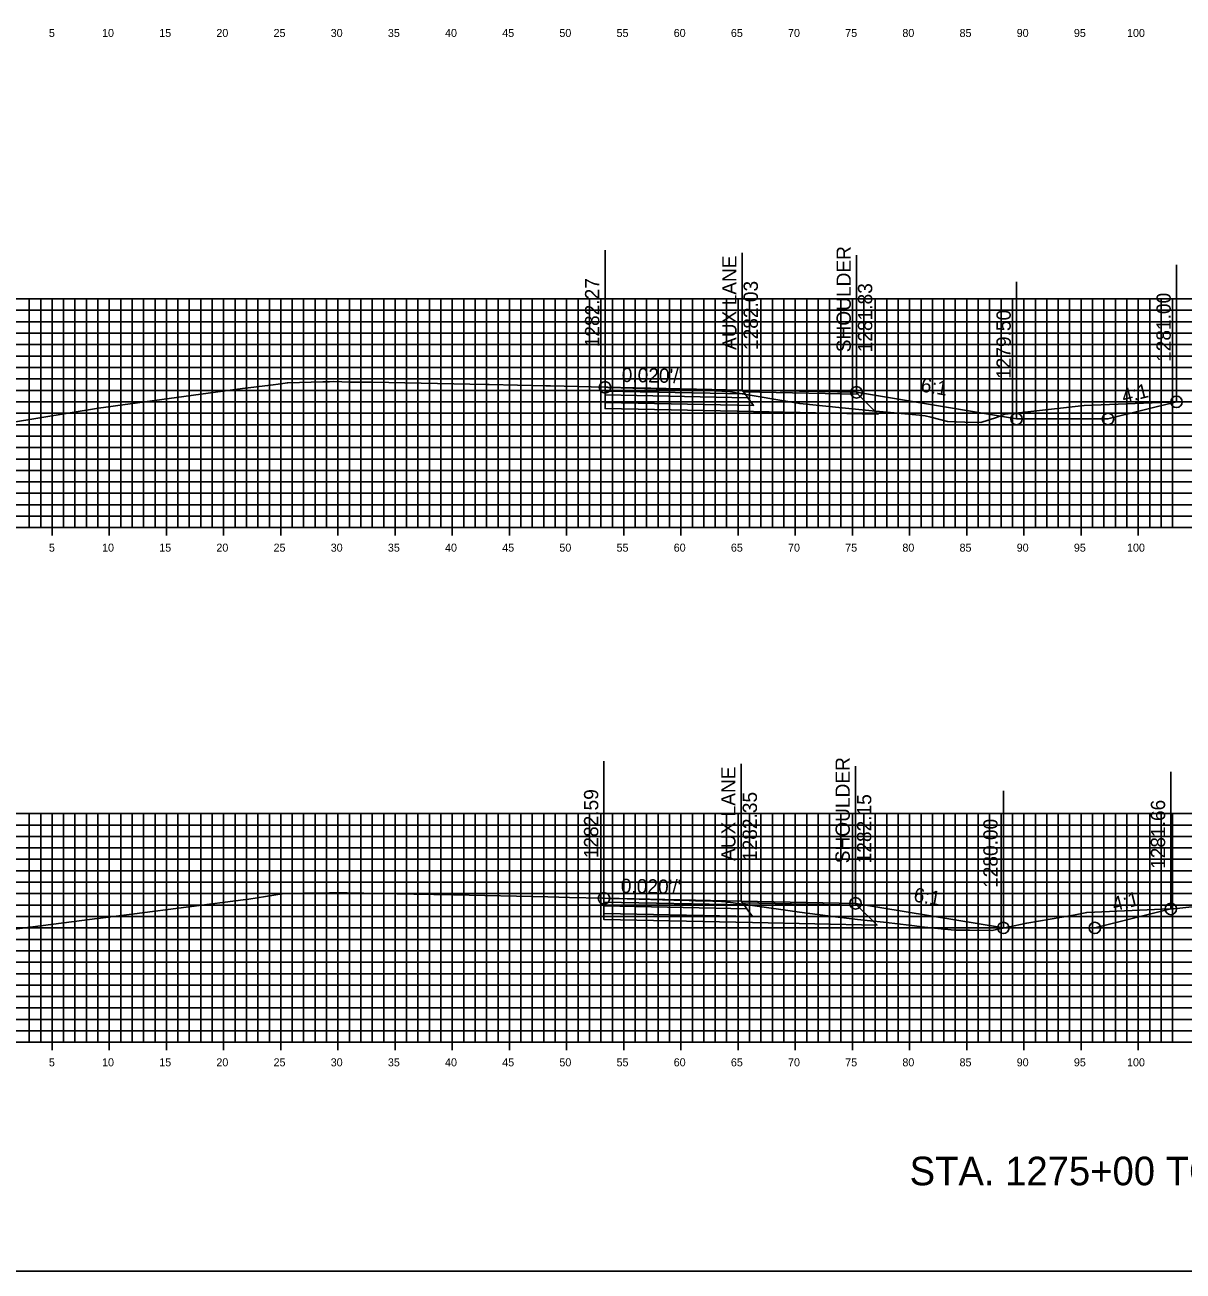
# Model space of a CAD drawing. Extents: x 674939 to 678919, y 750652 to 765176.
# Drawn here: x 678751.2 to 678852.5, y 762656.3 to 762765.2 of the extents above; entities that cross this region are included whole.
import ezdxf

# ---------------------------------------------------------------- set-up
doc = ezdxf.new("R2010")
doc.units = 0
for name, color, linetype in [('R_Alt Surface', 7, 'Continuous'), ('R_Axis', 7, 'Continuous'), ('R_Axis Annot', 7, 'Continuous'), ('R_Draft', 7, 'Continuous'), ('R_Exist Surface', 7, 'Continuous'), ('R_Fin Surface', 7, 'Continuous'), ('R_Grid', 7, 'Continuous'), ('R_No Plot', 7, 'Continuous'), ('R_Xsect Elev', 7, 'Continuous'), ('R_Xsect Slope', 7, 'Continuous')]:
    doc.layers.add(name, color=color, linetype=linetype)

msp = doc.modelspace()

# ---------------------------------------------------------------- linework, layer by layer
for points in [[(678823.89, 762733.12), (678837.88, 762730.79)], [(678837.88, 762730.79), (678845.88, 762730.79), (678851.87, 762732.28)], [(678823.8, 762688.44), (678836.73, 762686.29)], [(678836.73, 762686.29), (678844.73, 762686.29), (678851.38, 762687.95)]]:
    msp.add_lwpolyline(points)
at = {"layer": 'R_Alt Surface'}
for points in [[(678801.89, 762733.23), (678801.89, 762732.9), (678814.39, 762732.65), (678814.14, 762732.98)], [(678801.89, 762732.9), (678801.89, 762732.24), (678814.89, 762731.98), (678814.39, 762732.65)], [(678801.8, 762688.55), (678801.8, 762688.22), (678814.3, 762687.97), (678814.05, 762688.3)], [(678801.8, 762688.22), (678801.8, 762687.56), (678814.8, 762687.3), (678814.3, 762687.97)]]:
    msp.add_lwpolyline(points, close=True, dxfattribs=at)
for points in [[(678801.89, 762732.24), (678801.89, 762731.7), (678814.89, 762731.44), (678825.76, 762731.21), (678824.01, 762732.96)], [(678801.8, 762687.56), (678801.8, 762687.02), (678814.8, 762686.76), (678825.68, 762686.54), (678823.92, 762688.28)]]:
    msp.add_lwpolyline(points, dxfattribs=at)
at = {"layer": 'R_Axis'}
for p, q in [((678753.53, 762720.59), (678753.53, 762721.99)), ((678758.53, 762720.59), (678758.53, 762721.99)), ((678763.53, 762720.59), (678763.53, 762721.99)), ((678768.53, 762720.59), (678768.53, 762721.99)), ((678773.53, 762720.59), (678773.53, 762721.99)), ((678778.53, 762720.59), (678778.53, 762721.99)), ((678783.53, 762720.59), (678783.53, 762721.99)), ((678788.53, 762720.59), (678788.53, 762721.99)), ((678793.53, 762720.59), (678793.53, 762721.99)), ((678798.53, 762720.59), (678798.53, 762721.99)), ((678803.53, 762720.59), (678803.53, 762721.99)), ((678808.53, 762720.59), (678808.53, 762721.99)), ((678813.53, 762720.59), (678813.53, 762721.99)), ((678818.53, 762720.59), (678818.53, 762721.99)), ((678823.53, 762720.59), (678823.53, 762721.99)), ((678828.53, 762720.59), (678828.53, 762721.99)), ((678833.53, 762720.59), (678833.53, 762721.99)), ((678838.53, 762720.59), (678838.53, 762721.99)), ((678843.53, 762720.59), (678843.53, 762721.99)), ((678848.53, 762720.59), (678848.53, 762721.99)), ((678598.53, 762721.29), (678898.53, 762721.29)), ((678753.53, 762675.59), (678753.53, 762676.99)), ((678758.53, 762675.59), (678758.53, 762676.99)), ((678763.53, 762675.59), (678763.53, 762676.99)), ((678768.53, 762675.59), (678768.53, 762676.99)), ((678773.53, 762675.59), (678773.53, 762676.99)), ((678778.53, 762675.59), (678778.53, 762676.99)), ((678783.53, 762675.59), (678783.53, 762676.99)), ((678788.53, 762675.59), (678788.53, 762676.99)), ((678793.53, 762675.59), (678793.53, 762676.99)), ((678798.53, 762675.59), (678798.53, 762676.99)), ((678803.53, 762675.59), (678803.53, 762676.99)), ((678808.53, 762675.59), (678808.53, 762676.99)), ((678813.53, 762675.59), (678813.53, 762676.99)), ((678818.53, 762675.59), (678818.53, 762676.99)), ((678823.53, 762675.59), (678823.53, 762676.99)), ((678828.53, 762675.59), (678828.53, 762676.99)), ((678833.53, 762675.59), (678833.53, 762676.99)), ((678838.53, 762675.59), (678838.53, 762676.99)), ((678843.53, 762675.59), (678843.53, 762676.99)), ((678848.53, 762675.59), (678848.53, 762676.99)), ((678598.53, 762676.29), (678898.53, 762676.29))]:
    msp.add_line(p, q, dxfattribs=at)
at = {"layer": 'R_Exist Surface'}
for points in [[(678747.3, 762730.05), (678757.58, 762731.73), (678767.19, 762733.05), (678770.19, 762733.45), (678772.64, 762733.75), (678773.53, 762733.85), (678774.1, 762733.95), (678774.14, 762733.95), (678777.2, 762734.03), (678777.32, 762734.03), (678777.34, 762734.03), (678777.77, 762734.05), (678777.78, 762734.05), (678778.11, 762734.06), (678779.64, 762734.01), (678781.17, 762734.02), (678781.55, 762734.02), (678791.5, 762733.8), (678791.69, 762733.79), (678791.75, 762733.79), (678796.72, 762733.69), (678796.94, 762733.69), (678797.11, 762733.68), (678801.86, 762733.56), (678801.89, 762733.56), (678802.11, 762733.56), (678802.17, 762733.55), (678803.31, 762733.5), (678806.37, 762733.44), (678806.57, 762733.44), (678808.67, 762733.34), (678808.74, 762733.34), (678809.5, 762733.34), (678809.59, 762733.34), (678810.93, 762733.28), (678810.97, 762733.28), (678812.7, 762733.19), (678812.72, 762733.19), (678813.2, 762733.11), (678818.92, 762732.14), (678822.63, 762731.76), (678825.25, 762731.5), (678829.4, 762731.11), (678829.88, 762731.06), (678830.4, 762730.94), (678831.85, 762730.57), (678833.36, 762730.52), (678834.77, 762730.49), (678836.12, 762730.93), (678836.86, 762731.2), (678838.36, 762731.35), (678843.81, 762731.98), (678851.97, 762732.29), (678852.71, 762732.3)], [(678747.31, 762685.79), (678757.03, 762687.06), (678757.25, 762687.08), (678757.53, 762687.12), (678760.5, 762687.5), (678770.48, 762688.77), (678770.74, 762688.81), (678773.64, 762689.27), (678773.91, 762689.29), (678775.54, 762689.32), (678775.95, 762689.33), (678776.94, 762689.33), (678777.35, 762689.33), (678777.48, 762689.34), (678777.8, 762689.37), (678777.91, 762689.37), (678777.95, 762689.37), (678778.41, 762689.36), (678779.34, 762689.35), (678785.16, 762689.24), (678788.64, 762689.17), (678796.88, 762689), (678797.86, 762688.98), (678798.79, 762688.96), (678801.67, 762688.89), (678801.8, 762688.88), (678802.19, 762688.87), (678802.81, 762688.85), (678806.93, 762688.75), (678807.92, 762688.73), (678808.67, 762688.71), (678809.81, 762688.65), (678810.04, 762688.65), (678811.32, 762688.64), (678811.72, 762688.62), (678812.43, 762688.57), (678812.59, 762688.55), (678812.67, 762688.53), (678814.38, 762688.31), (678818.91, 762687.68), (678822.27, 762687.24), (678823.97, 762687.03), (678826.26, 762686.78), (678828.72, 762686.51), (678829.84, 762686.37), (678832.47, 762686.1), (678833.78, 762686.09), (678835.73, 762686.06), (678837.12, 762686.37), (678838.77, 762686.71), (678842.86, 762687.42), (678844.02, 762687.64), (678850.62, 762687.92), (678851.41, 762687.95), (678851.6, 762687.97), (678859.45, 762688.82)]]:
    msp.add_lwpolyline(points, dxfattribs=at)
at = {"layer": 'R_Fin Surface'}
for points in [[(678823.89, 762733.12), (678813.89, 762733.32), (678801.89, 762733.56)], [(678801.89, 762733.56), (678813.89, 762733.32), (678823.89, 762733.12), (678837.88, 762730.79), (678845.88, 762730.79), (678851.87, 762732.28)], [(678823.89, 762733.12), (678823.89, 762733.12)], [(678823.8, 762688.44), (678813.8, 762688.64), (678801.8, 762688.88)], [(678801.8, 762688.88), (678813.8, 762688.64), (678823.8, 762688.44), (678836.73, 762686.29), (678844.73, 762686.29), (678851.38, 762687.95)], [(678823.8, 762688.44), (678823.8, 762688.44)]]:
    msp.add_lwpolyline(points, dxfattribs=at)
for points in [[(678801.89, 762733.56), (678801.89, 762733.23), (678814.14, 762732.98), (678813.89, 762733.32)], [(678813.89, 762733.32), (678823.89, 762733.12), (678824.01, 762732.96), (678814, 762733.16)], [(678801.8, 762688.88), (678801.8, 762688.55), (678814.05, 762688.3), (678813.8, 762688.64)], [(678813.8, 762688.64), (678823.8, 762688.44), (678823.92, 762688.28), (678813.92, 762688.48)]]:
    msp.add_lwpolyline(points, close=True, dxfattribs=at)
at = {"layer": 'R_Grid'}
for p, q in [((678598.53, 762741.29), (678898.53, 762741.29)), ((678751.53, 762721.29), (678751.53, 762741.29)), ((678752.53, 762721.29), (678752.53, 762741.29)), ((678753.53, 762721.29), (678753.53, 762741.29)), ((678754.53, 762721.29), (678754.53, 762741.29)), ((678755.53, 762721.29), (678755.53, 762741.29)), ((678756.53, 762721.29), (678756.53, 762741.29)), ((678757.53, 762721.29), (678757.53, 762741.29)), ((678758.53, 762721.29), (678758.53, 762741.29)), ((678759.53, 762721.29), (678759.53, 762741.29)), ((678760.53, 762721.29), (678760.53, 762741.29)), ((678761.53, 762721.29), (678761.53, 762741.29)), ((678762.53, 762721.29), (678762.53, 762741.29)), ((678763.53, 762721.29), (678763.53, 762741.29)), ((678764.53, 762721.29), (678764.53, 762741.29)), ((678765.53, 762721.29), (678765.53, 762741.29)), ((678766.53, 762721.29), (678766.53, 762741.29)), ((678767.53, 762721.29), (678767.53, 762741.29)), ((678768.53, 762721.29), (678768.53, 762741.29)), ((678769.53, 762721.29), (678769.53, 762741.29)), ((678770.53, 762721.29), (678770.53, 762741.29)), ((678771.53, 762721.29), (678771.53, 762741.29)), ((678772.53, 762721.29), (678772.53, 762741.29)), ((678773.53, 762721.29), (678773.53, 762741.29)), ((678774.53, 762721.29), (678774.53, 762741.29)), ((678775.53, 762721.29), (678775.53, 762741.29)), ((678776.53, 762721.29), (678776.53, 762741.29)), ((678777.53, 762721.29), (678777.53, 762741.29)), ((678778.53, 762721.29), (678778.53, 762741.29)), ((678779.53, 762721.29), (678779.53, 762741.29)), ((678780.53, 762721.29), (678780.53, 762741.29)), ((678781.53, 762721.29), (678781.53, 762741.29)), ((678782.53, 762721.29), (678782.53, 762741.29)), ((678783.53, 762721.29), (678783.53, 762741.29)), ((678784.53, 762721.29), (678784.53, 762741.29)), ((678785.53, 762721.29), (678785.53, 762741.29)), ((678786.53, 762721.29), (678786.53, 762741.29)), ((678787.53, 762721.29), (678787.53, 762741.29)), ((678788.53, 762721.29), (678788.53, 762741.29)), ((678789.53, 762721.29), (678789.53, 762741.29)), ((678790.53, 762721.29), (678790.53, 762741.29)), ((678791.53, 762721.29), (678791.53, 762741.29)), ((678792.53, 762721.29), (678792.53, 762741.29)), ((678793.53, 762721.29), (678793.53, 762741.29)), ((678794.53, 762721.29), (678794.53, 762741.29)), ((678795.53, 762721.29), (678795.53, 762741.29)), ((678796.53, 762721.29), (678796.53, 762741.29)), ((678797.53, 762721.29), (678797.53, 762741.29)), ((678798.53, 762721.29), (678798.53, 762741.29)), ((678799.53, 762721.29), (678799.53, 762741.29)), ((678800.53, 762721.29), (678800.53, 762741.29)), ((678801.53, 762721.29), (678801.53, 762741.29)), ((678802.53, 762721.29), (678802.53, 762741.29)), ((678803.53, 762721.29), (678803.53, 762741.29)), ((678804.53, 762721.29), (678804.53, 762741.29)), ((678805.53, 762721.29), (678805.53, 762741.29)), ((678806.53, 762721.29), (678806.53, 762741.29)), ((678807.53, 762721.29), (678807.53, 762741.29)), ((678808.53, 762721.29), (678808.53, 762741.29)), ((678809.53, 762721.29), (678809.53, 762741.29)), ((678810.53, 762721.29), (678810.53, 762741.29)), ((678811.53, 762721.29), (678811.53, 762741.29)), ((678812.53, 762721.29), (678812.53, 762741.29)), ((678813.53, 762721.29), (678813.53, 762741.29)), ((678814.53, 762721.29), (678814.53, 762741.29)), ((678815.53, 762721.29), (678815.53, 762741.29)), ((678816.53, 762721.29), (678816.53, 762741.29)), ((678817.53, 762721.29), (678817.53, 762741.29)), ((678818.53, 762721.29), (678818.53, 762741.29)), ((678819.53, 762721.29), (678819.53, 762741.29)), ((678820.53, 762721.29), (678820.53, 762741.29)), ((678821.53, 762721.29), (678821.53, 762741.29)), ((678822.53, 762721.29), (678822.53, 762741.29)), ((678823.53, 762721.29), (678823.53, 762741.29)), ((678824.53, 762721.29), (678824.53, 762741.29)), ((678825.53, 762721.29), (678825.53, 762741.29)), ((678826.53, 762721.29), (678826.53, 762741.29)), ((678827.53, 762721.29), (678827.53, 762741.29)), ((678828.53, 762721.29), (678828.53, 762741.29)), ((678829.53, 762721.29), (678829.53, 762741.29)), ((678830.53, 762721.29), (678830.53, 762741.29)), ((678831.53, 762721.29), (678831.53, 762741.29)), ((678832.53, 762721.29), (678832.53, 762741.29)), ((678833.53, 762721.29), (678833.53, 762741.29)), ((678834.53, 762721.29), (678834.53, 762741.29)), ((678835.53, 762721.29), (678835.53, 762741.29)), ((678836.53, 762721.29), (678836.53, 762741.29)), ((678837.53, 762721.29), (678837.53, 762741.29)), ((678838.53, 762721.29), (678838.53, 762741.29)), ((678839.53, 762721.29), (678839.53, 762741.29)), ((678840.53, 762721.29), (678840.53, 762741.29)), ((678841.53, 762721.29), (678841.53, 762741.29)), ((678842.53, 762721.29), (678842.53, 762741.29)), ((678843.53, 762721.29), (678843.53, 762741.29)), ((678844.53, 762721.29), (678844.53, 762741.29)), ((678845.53, 762721.29), (678845.53, 762741.29)), ((678846.53, 762721.29), (678846.53, 762741.29)), ((678847.53, 762721.29), (678847.53, 762741.29)), ((678848.53, 762721.29), (678848.53, 762741.29)), ((678849.53, 762721.29), (678849.53, 762741.29)), ((678850.53, 762721.29), (678850.53, 762741.29)), ((678851.53, 762721.29), (678851.53, 762741.29)), ((678598.53, 762740.29), (678898.53, 762740.29)), ((678598.53, 762739.29), (678898.53, 762739.29)), ((678598.53, 762738.29), (678898.53, 762738.29)), ((678598.53, 762737.29), (678898.53, 762737.29)), ((678598.53, 762736.29), (678898.53, 762736.29)), ((678598.53, 762735.29), (678898.53, 762735.29)), ((678598.53, 762734.29), (678898.53, 762734.29)), ((678598.53, 762733.29), (678898.53, 762733.29)), ((678598.53, 762732.29), (678898.53, 762732.29)), ((678598.53, 762731.29), (678898.53, 762731.29)), ((678598.53, 762730.29), (678898.53, 762730.29)), ((678598.53, 762729.29), (678898.53, 762729.29)), ((678598.53, 762728.29), (678898.53, 762728.29)), ((678598.53, 762727.29), (678898.53, 762727.29)), ((678598.53, 762726.29), (678898.53, 762726.29)), ((678598.53, 762725.29), (678898.53, 762725.29)), ((678598.53, 762724.29), (678898.53, 762724.29)), ((678598.53, 762723.29), (678898.53, 762723.29)), ((678598.53, 762722.29), (678898.53, 762722.29)), ((678598.53, 762721.29), (678898.53, 762721.29)), ((678598.53, 762696.29), (678898.53, 762696.29)), ((678598.53, 762695.29), (678898.53, 762695.29)), ((678751.53, 762676.29), (678751.53, 762696.29)), ((678752.53, 762676.29), (678752.53, 762696.29)), ((678753.53, 762676.29), (678753.53, 762696.29)), ((678754.53, 762676.29), (678754.53, 762696.29)), ((678755.53, 762676.29), (678755.53, 762696.29)), ((678756.53, 762676.29), (678756.53, 762696.29)), ((678757.53, 762676.29), (678757.53, 762696.29)), ((678758.53, 762676.29), (678758.53, 762696.29)), ((678759.53, 762676.29), (678759.53, 762696.29)), ((678760.53, 762676.29), (678760.53, 762696.29)), ((678761.53, 762676.29), (678761.53, 762696.29)), ((678762.53, 762676.29), (678762.53, 762696.29)), ((678763.53, 762676.29), (678763.53, 762696.29)), ((678764.53, 762676.29), (678764.53, 762696.29)), ((678765.53, 762676.29), (678765.53, 762696.29)), ((678766.53, 762676.29), (678766.53, 762696.29)), ((678767.53, 762676.29), (678767.53, 762696.29)), ((678768.53, 762676.29), (678768.53, 762696.29)), ((678769.53, 762676.29), (678769.53, 762696.29)), ((678770.53, 762676.29), (678770.53, 762696.29)), ((678771.53, 762676.29), (678771.53, 762696.29)), ((678772.53, 762676.29), (678772.53, 762696.29)), ((678773.53, 762676.29), (678773.53, 762696.29)), ((678774.53, 762676.29), (678774.53, 762696.29)), ((678775.53, 762676.29), (678775.53, 762696.29)), ((678776.53, 762676.29), (678776.53, 762696.29)), ((678777.53, 762676.29), (678777.53, 762696.29)), ((678778.53, 762676.29), (678778.53, 762696.29)), ((678779.53, 762676.29), (678779.53, 762696.29)), ((678780.53, 762676.29), (678780.53, 762696.29)), ((678781.53, 762676.29), (678781.53, 762696.29)), ((678782.53, 762676.29), (678782.53, 762696.29)), ((678783.53, 762676.29), (678783.53, 762696.29)), ((678784.53, 762676.29), (678784.53, 762696.29)), ((678785.53, 762676.29), (678785.53, 762696.29)), ((678786.53, 762676.29), (678786.53, 762696.29)), ((678787.53, 762676.29), (678787.53, 762696.29)), ((678788.53, 762676.29), (678788.53, 762696.29)), ((678789.53, 762676.29), (678789.53, 762696.29)), ((678790.53, 762676.29), (678790.53, 762696.29)), ((678791.53, 762676.29), (678791.53, 762696.29)), ((678792.53, 762676.29), (678792.53, 762696.29)), ((678793.53, 762676.29), (678793.53, 762696.29)), ((678794.53, 762676.29), (678794.53, 762696.29)), ((678795.53, 762676.29), (678795.53, 762696.29)), ((678796.53, 762676.29), (678796.53, 762696.29)), ((678797.53, 762676.29), (678797.53, 762696.29)), ((678798.53, 762676.29), (678798.53, 762696.29)), ((678799.53, 762676.29), (678799.53, 762696.29)), ((678800.53, 762676.29), (678800.53, 762696.29)), ((678801.53, 762676.29), (678801.53, 762696.29)), ((678802.53, 762676.29), (678802.53, 762696.29)), ((678803.53, 762676.29), (678803.53, 762696.29)), ((678804.53, 762676.29), (678804.53, 762696.29)), ((678805.53, 762676.29), (678805.53, 762696.29)), ((678806.53, 762676.29), (678806.53, 762696.29)), ((678807.53, 762676.29), (678807.53, 762696.29)), ((678808.53, 762676.29), (678808.53, 762696.29)), ((678809.53, 762676.29), (678809.53, 762696.29)), ((678810.53, 762676.29), (678810.53, 762696.29)), ((678811.53, 762676.29), (678811.53, 762696.29)), ((678812.53, 762676.29), (678812.53, 762696.29)), ((678813.53, 762676.29), (678813.53, 762696.29)), ((678814.53, 762676.29), (678814.53, 762696.29)), ((678815.53, 762676.29), (678815.53, 762696.29)), ((678816.53, 762676.29), (678816.53, 762696.29)), ((678817.53, 762676.29), (678817.53, 762696.29)), ((678818.53, 762676.29), (678818.53, 762696.29)), ((678819.53, 762676.29), (678819.53, 762696.29)), ((678820.53, 762676.29), (678820.53, 762696.29)), ((678821.53, 762676.29), (678821.53, 762696.29)), ((678822.53, 762676.29), (678822.53, 762696.29)), ((678823.53, 762676.29), (678823.53, 762696.29)), ((678824.53, 762676.29), (678824.53, 762696.29)), ((678825.53, 762676.29), (678825.53, 762696.29)), ((678826.53, 762676.29), (678826.53, 762696.29)), ((678827.53, 762676.29), (678827.53, 762696.29)), ((678828.53, 762676.29), (678828.53, 762696.29)), ((678829.53, 762676.29), (678829.53, 762696.29)), ((678830.53, 762676.29), (678830.53, 762696.29)), ((678831.53, 762676.29), (678831.53, 762696.29)), ((678832.53, 762676.29), (678832.53, 762696.29)), ((678833.53, 762676.29), (678833.53, 762696.29)), ((678834.53, 762676.29), (678834.53, 762696.29)), ((678835.53, 762676.29), (678835.53, 762696.29)), ((678836.53, 762676.29), (678836.53, 762696.29)), ((678837.53, 762676.29), (678837.53, 762696.29)), ((678838.53, 762676.29), (678838.53, 762696.29)), ((678839.53, 762676.29), (678839.53, 762696.29)), ((678840.53, 762676.29), (678840.53, 762696.29)), ((678841.53, 762676.29), (678841.53, 762696.29)), ((678842.53, 762676.29), (678842.53, 762696.29)), ((678843.53, 762676.29), (678843.53, 762696.29)), ((678844.53, 762676.29), (678844.53, 762696.29)), ((678845.53, 762676.29), (678845.53, 762696.29)), ((678846.53, 762676.29), (678846.53, 762696.29)), ((678847.53, 762676.29), (678847.53, 762696.29)), ((678848.53, 762676.29), (678848.53, 762696.29)), ((678849.53, 762676.29), (678849.53, 762696.29)), ((678850.53, 762676.29), (678850.53, 762696.29)), ((678851.53, 762676.29), (678851.53, 762696.29)), ((678598.53, 762694.29), (678898.53, 762694.29)), ((678598.53, 762693.29), (678898.53, 762693.29)), ((678598.53, 762692.29), (678898.53, 762692.29)), ((678598.53, 762691.29), (678898.53, 762691.29)), ((678598.53, 762690.29), (678898.53, 762690.29)), ((678598.53, 762689.29), (678898.53, 762689.29)), ((678598.53, 762688.29), (678898.53, 762688.29)), ((678598.53, 762687.29), (678898.53, 762687.29)), ((678598.53, 762686.29), (678898.53, 762686.29)), ((678598.53, 762685.29), (678898.53, 762685.29)), ((678598.53, 762684.29), (678898.53, 762684.29)), ((678598.53, 762683.29), (678898.53, 762683.29)), ((678598.53, 762682.29), (678898.53, 762682.29)), ((678598.53, 762681.29), (678898.53, 762681.29)), ((678598.53, 762680.29), (678898.53, 762680.29)), ((678598.53, 762679.29), (678898.53, 762679.29)), ((678598.53, 762678.29), (678898.53, 762678.29)), ((678598.53, 762677.29), (678898.53, 762677.29)), ((678598.53, 762676.29), (678898.53, 762676.29))]:
    msp.add_line(p, q, dxfattribs=at)
at = {"layer": 'R_No Plot'}
msp.add_lwpolyline([(678578.53, 762656.29), (678918.53, 762656.29), (678918.53, 762876.29), (678578.53, 762876.29)], close=True, dxfattribs=at)
for centre in [(678801.89, 762733.56), (678823.89, 762733.12), (678851.87, 762732.28), (678837.88, 762730.79), (678845.88, 762730.79), (678801.8, 762688.88), (678823.8, 762688.44), (678851.38, 762687.95), (678836.73, 762686.29), (678844.73, 762686.29)]:
    msp.add_circle(centre, 0.5, dxfattribs=at)
at = {"layer": 'R_Xsect Elev'}
for p, q in [((678801.89, 762733.56), (678801.89, 762745.56)), ((678813.89, 762733.32), (678813.89, 762745.32)), ((678823.89, 762733.12), (678823.89, 762745.12)), ((678851.87, 762732.28), (678851.87, 762744.28)), ((678837.88, 762730.79), (678837.88, 762742.79)), ((678801.8, 762688.88), (678801.8, 762700.88)), ((678813.8, 762688.64), (678813.8, 762700.64)), ((678823.8, 762688.44), (678823.8, 762700.44)), ((678851.38, 762687.95), (678851.38, 762699.95)), ((678836.73, 762686.29), (678836.73, 762698.29))]:
    msp.add_line(p, q, dxfattribs=at)

# ---------------------------------------------------------------- texts
at = {"layer": 'R_Axis Annot'}
for s, p in [('5', (678753.25, 762764.19)), ('10', (678757.9, 762764.19)), ('15', (678762.9, 762764.19)), ('20', (678767.9, 762764.19)), ('25', (678772.9, 762764.19)), ('30', (678777.9, 762764.19)), ('35', (678782.9, 762764.19)), ('40', (678787.9, 762764.19)), ('45', (678792.9, 762764.19)), ('50', (678797.9, 762764.19)), ('55', (678802.9, 762764.19)), ('60', (678807.9, 762764.19)), ('65', (678812.9, 762764.19)), ('70', (678817.9, 762764.19)), ('75', (678822.9, 762764.19)), ('80', (678827.9, 762764.19)), ('85', (678832.9, 762764.19)), ('90', (678837.9, 762764.19)), ('95', (678842.9, 762764.19)), ('100', (678847.55, 762764.19)), ('5', (678753.25, 762719.19)), ('10', (678757.9, 762719.19)), ('15', (678762.9, 762719.19)), ('20', (678767.9, 762719.19)), ('25', (678772.9, 762719.19)), ('30', (678777.9, 762719.19)), ('35', (678782.9, 762719.19)), ('40', (678787.9, 762719.19)), ('45', (678792.9, 762719.19)), ('50', (678797.9, 762719.19)), ('55', (678802.9, 762719.19)), ('60', (678807.9, 762719.19)), ('65', (678812.9, 762719.19)), ('70', (678817.9, 762719.19)), ('75', (678822.9, 762719.19)), ('80', (678827.9, 762719.19)), ('85', (678832.9, 762719.19)), ('90', (678837.9, 762719.19)), ('95', (678842.9, 762719.19)), ('100', (678847.55, 762719.19)), ('5', (678753.25, 762674.19)), ('10', (678757.9, 762674.19)), ('15', (678762.9, 762674.19)), ('20', (678767.9, 762674.19)), ('25', (678772.9, 762674.19)), ('30', (678777.9, 762674.19)), ('35', (678782.9, 762674.19)), ('40', (678787.9, 762674.19)), ('45', (678792.9, 762674.19)), ('50', (678797.9, 762674.19)), ('55', (678802.9, 762674.19)), ('60', (678807.9, 762674.19)), ('65', (678812.9, 762674.19)), ('70', (678817.9, 762674.19)), ('75', (678822.9, 762674.19)), ('80', (678827.9, 762674.19)), ('85', (678832.9, 762674.19)), ('90', (678837.9, 762674.19)), ('95', (678842.9, 762674.19)), ('100', (678847.55, 762674.19))]:
    msp.add_text(s, height=0.7, dxfattribs=at).set_placement(p)
at = {"layer": 'R_Draft'}
msp.add_text('STA. 1275+00 TO STA. 1278+00', height=2.5, dxfattribs=at).set_placement((678828.53, 762663.79))
at = {"layer": 'R_Xsect Elev'}
for s, p in [('SHOULDER', (678823.39, 762736.62)), ('AUX LANE', (678813.39, 762736.82)), ('1282.27', (678801.39, 762737.06)), ('1282.03', (678815.26, 762736.82)), ('1281.83', (678825.26, 762736.62)), ('1281.00', (678851.37, 762735.78)), ('1279.50', (678837.38, 762734.29)), ('SHOULDER', (678823.3, 762691.94)), ('AUX LANE', (678813.3, 762692.14)), ('1282.59', (678801.3, 762692.38)), ('1282.35', (678815.18, 762692.14)), ('1282.15', (678825.18, 762691.94)), ('1281.66', (678850.88, 762691.45)), ('1280.00', (678836.23, 762689.79))]:
    msp.add_text(s, height=1.25, rotation=90, dxfattribs=at).set_placement(p)
at = {"layer": 'R_Xsect Slope'}
for s, rotation, p in [("0.020'/'", 358.8542, (678803.34, 762734.03)), ('6:1', 350.5377, (678829.44, 762733.2)), ('4:1', 14.0362, (678847.26, 762732.15)), ("0.020'/'", 358.8542, (678803.26, 762689.35)), ('6:1', 350.5377, (678828.82, 762688.61)), ('4:1', 14.0362, (678846.43, 762687.73))]:
    msp.add_text(s, height=1.25, rotation=rotation, dxfattribs=at).set_placement(p)

doc.saveas('drawing.dxf')
